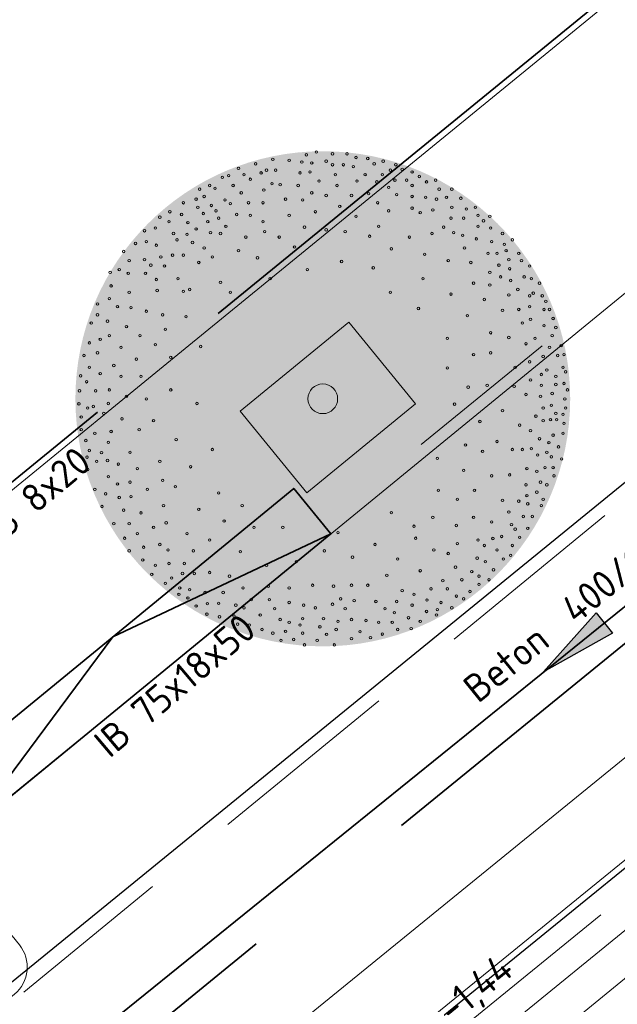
# Model space of a CAD drawing. Header units: metres. Extents: x 92403 to 95147, y 464428 to 465602.
# Tile 542 of 568: x 93410 to 93418, y 465232 to 465244. Entities that reach past the tile are written whole.
import ezdxf
from ezdxf.enums import TextEntityAlignment as Align

# ---------------------------------------------------------------- set-up
doc = ezdxf.new("R2010")
doc.units = ezdxf.units.M
for name, pattern in [('DASHED', [0.75, 0.5, -0.25]), ('RI-DRAINAGE', [19.200000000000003, 6, -1.8, 1.8, -1.8, 2.4, -1.8, 1.8, -1.8]), ('RI-GWA', [18.450000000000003, 6, -1.8, 1.75, -1.8, 1.75, -1.8, 1.75, -1.8]), ('RI-HWA', [7.4, 5, -2.4]), ('VH-OPSLUITBAND_80X200', [14, 8, -2, 2, -2]), ('VH-TROTTOIRBAND', [15, 5, -2, 2, -2, 2, -2])]:
    doc.linetypes.add(name, pattern=pattern)
doc.layers.get('0').update_dxf_attribs({"linetype": 'CONTINUOUS'})
for name, color, linetype, lineweight, true_color in [('B-OI-RI-GWA_TRANSPORTLEIDING-G', 7, 'RI-GWA', 18, 0xff8400), ('N-OI-RI-DRAINAGE_DRAIN_PVC-G', 7, 'RI-DRAINAGE', 18, 0x00ff04), ('N-OI-RI-HWA_TRANSPORTLEIDING-G', 7, 'RI-HWA', 35, 0x007bff), ('N-RO-GR-BOOM-V', 7, 'CONTINUOUS', 18, 0x002600)]:
    doc.layers.add(name, color=color, linetype=linetype, lineweight=lineweight, true_color=true_color)
for name, color, linetype, lineweight in [('B-WE-RI-GWA_STROOMRICHTING-S', 30, 'CONTINUOUS', 25), ('B-WE-VH-VERHARDING_FUNDERING-G', 252, 'CONTINUOUS', 18), ('N-RO-VH-KANTOPSLUITING_ELEMENT_STALENSTRIP-G', 7, 'CONTINUOUS', 9), ('N-RO-VW-MARKERING-G', 7, 'CONTINUOUS', 9), ('N-WE-GW-ONTGRAVING-V', 2, 'CONTINUOUS', 30), ('N-WE-VH-KANTOPSLUITING_INRITBAND-G', 210, 'CONTINUOUS', 35), ('N-WE-VH-KANTOPSLUITING_OPSLUITBAND_80X200-G', 7, 'VH-OPSLUITBAND_80X200', 35), ('N-WE-VH-KANTOPSLUITING_TROTTOIRBAND-G', 7, 'VH-TROTTOIRBAND', 35), ('N-WE-VH-KANTOPSLUITING_TROTTOIRBAND_130 150-T18', 10, 'CONTINUOUS', 18), ('N-WE-VH-KANTOPSLUITING_VOORKANTBAND-G', 50, 'CONTINUOUS', 35), ('V-WE-RI-GWA_STROOMRICHTING-S', 30, 'CONTINUOUS', 25), ('V-WE-RI-VOLSCHUIMEN-G', 130, 'CONTINUOUS-V', 35)]:
    doc.layers.add(name, color=color, linetype=linetype, lineweight=lineweight)
doc.layers.add('N-RO-GR-BOOM-S', color=7, linetype='CONTINUOUS', lineweight=9, true_color=0x005700, transparency=0.3)
doc.styles.add('NLCS-ISO', font='NLCS-ISO.ttf')
doc.styles.add('NLCS-ISO-M200-T18', font='NLCS-ISO.ttf', dxfattribs={"height": 0.36})
doc.linetypes.add('CONTINUOUS-V', pattern='A,3.5,[24,NLCS.SHX,S=0.5,R=0,X=0,Y=0],3.5', length=7)

# ---------------------------------------------------------------- blocks, each defined once
blk = doc.blocks.new('*U301')
at = {"layer": 'N-RO-GR-BOOM-V', "linetype": 'ByBlock', "ltscale": 1.000000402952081, "transparency": 33554567}
h = blk.add_hatch(color=98, dxfattribs=at)
h.dxf.hatch_style = 1
h.set_gradient(color1=(0, 51, 0), color2=(184, 200, 91), rotation=176.99999999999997, centered=1, name='INVCURVED')
edge = h.paths.add_edge_path()
edge.add_arc((0, 0), 2.75, 0, 360)
at = {"color": 0, "lineweight": -2}
for centre, radius in [((-0.07281489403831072, 2.740612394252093), 0.01390007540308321), ((0.1078860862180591, 2.720457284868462), 0.01390007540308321), ((0.2691269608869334, 2.720457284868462), 0.01390007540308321), ((-0.555147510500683, 2.659991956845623), 0.01390007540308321), ((-0.3737515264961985, 2.649566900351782), 0.01390007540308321), ((-0.2333607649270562, 2.630106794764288), 0.01390007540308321), ((-0.1833204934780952, 2.710032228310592), 0.01390007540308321), ((-0.1228551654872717, 2.619681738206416), 0.01390007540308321), ((0.03769070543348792, 2.639836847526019), 0.01390007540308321), ((0.3692075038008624, 2.680147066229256), 0.01390007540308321), ((0.4998682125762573, 2.669722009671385), 0.01390007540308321), ((0.6708391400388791, 2.639836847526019), 0.01390007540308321), ((-0.9367045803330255, 2.559216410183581), 0.01390007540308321), ((-0.7455785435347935, 2.609951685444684), 0.01390007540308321), ((-0.685808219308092, 2.509176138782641), 0.01390007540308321), ((-0.6253428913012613, 2.539061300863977), 0.01390007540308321), ((-0.5245673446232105, 2.539061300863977), 0.01390007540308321), ((-0.2535158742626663, 2.509176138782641), 0.01390007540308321), ((-0.1430102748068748, 2.519601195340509), 0.01390007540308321), ((0.1078860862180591, 2.599526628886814), 0.01390007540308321), ((0.2288167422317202, 2.599526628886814), 0.01390007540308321), ((0.3393223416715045, 2.579371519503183), 0.01390007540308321), ((0.5707585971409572, 2.609951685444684), 0.01390007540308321), ((0.7514595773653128, 2.539061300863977), 0.01390007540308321), ((0.8112299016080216, 2.599526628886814), 0.01390007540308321), ((0.8821202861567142, 2.549486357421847), 0.01390007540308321), ((0.9926258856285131, 2.519601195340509), 0.01390007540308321), ((-1.117405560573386, 2.459135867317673), 0.01390007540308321), ((-1.04721017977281, 2.479290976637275), 0.01390007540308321), ((-0.8762392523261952, 2.489021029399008), 0.01390007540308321), ((-0.806043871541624, 2.438980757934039), 0.01390007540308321), ((-0.0422347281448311, 2.418825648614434), 0.01390007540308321), ((0.1384662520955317, 2.489021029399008), 0.01390007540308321), ((0.3796325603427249, 2.418825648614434), 0.01390007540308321), ((0.4699830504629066, 2.489021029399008), 0.01390007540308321), ((0.600643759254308, 2.409095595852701), 0.01390007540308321), ((0.6611090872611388, 2.489021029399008), 0.01390007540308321), ((0.8014998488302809, 2.428555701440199), 0.01390007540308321), ((0.9321605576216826, 2.428555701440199), 0.01390007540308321), ((1.072551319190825, 2.468865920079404), 0.01390007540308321), ((1.153171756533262, 2.409095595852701), 0.01390007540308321), ((1.253947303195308, 2.428555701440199), 0.01390007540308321), ((-1.368996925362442, 2.328475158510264), 0.01390007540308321), ((-1.25849132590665, 2.36878537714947), 0.01390007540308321), ((-1.198025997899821, 2.338205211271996), 0.01390007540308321), ((-0.9971699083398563, 2.36878537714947), 0.01390007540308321), ((-0.9068194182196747, 2.288164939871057), 0.01390007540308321), ((-0.6552280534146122, 2.318745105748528), 0.01390007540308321), ((-0.5648775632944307, 2.388940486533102), 0.01390007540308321), ((-0.4745270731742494, 2.378515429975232), 0.01390007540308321), ((-0.2736709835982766, 2.36878537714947), 0.01390007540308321), ((-0.1228551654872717, 2.288164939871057), 0.01390007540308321), ((0.1586213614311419, 2.36878537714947), 0.01390007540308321), ((0.7313044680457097, 2.348630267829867), 0.01390007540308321), ((0.9926258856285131, 2.36878537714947), 0.01390007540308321), ((1.293562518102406, 2.328475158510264), 0.01390007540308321), ((1.434648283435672, 2.328475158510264), 0.01390007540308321), ((-1.549697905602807, 2.177659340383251), 0.01390007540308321), ((-1.408612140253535, 2.217969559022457), 0.01390007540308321), ((-1.31826165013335, 2.247854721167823), 0.01390007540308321), ((-1.08752039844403, 2.208239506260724), 0.01390007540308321), ((-0.8261989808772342, 2.177659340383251), 0.01390007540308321), ((-0.6656531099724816, 2.177659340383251), 0.01390007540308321), ((-0.4140617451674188, 2.217969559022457), 0.01390007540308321), ((-0.2236307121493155, 2.208239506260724), 0.01390007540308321), ((0.03769070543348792, 2.25827977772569), 0.01390007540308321), ((0.3191672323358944, 2.25827977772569), 0.01390007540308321), ((0.5102932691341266, 2.278434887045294), 0.01390007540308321), ((0.6103738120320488, 2.177659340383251), 0.01390007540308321), ((0.8216549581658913, 2.268009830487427), 0.01390007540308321), ((0.9926258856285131, 2.247854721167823), 0.01390007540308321), ((1.143441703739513, 2.23812466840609), 0.01390007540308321), ((1.263677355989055, 2.217969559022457), 0.01390007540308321), ((1.374182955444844, 2.23812466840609), 0.01390007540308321), ((1.534728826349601, 2.22769961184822), 0.01390007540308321), ((-1.700513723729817, 2.077578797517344), 0.01390007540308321), ((-1.389152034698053, 2.127619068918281), 0.01390007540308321), ((-1.238336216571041, 2.147774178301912), 0.01390007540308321), ((-1.187600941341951, 2.087308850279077), 0.01390007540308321), ((-1.0270550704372, 2.167929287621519), 0.01390007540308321), ((-0.0825449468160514, 2.077578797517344), 0.01390007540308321), ((0.1885065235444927, 2.137349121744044), 0.01390007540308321), ((0.7313044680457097, 2.087308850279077), 0.01390007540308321), ((0.9926258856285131, 2.117194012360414), 0.01390007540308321), ((1.082976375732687, 2.067153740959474), 0.01390007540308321), ((1.223367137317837, 2.097733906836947), 0.01390007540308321), ((1.434648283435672, 2.127619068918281), 0.01390007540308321), ((1.595194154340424, 2.107463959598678), 0.01390007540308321), ((1.695969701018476, 2.127619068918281), 0.01390007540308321), ((-1.81101932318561, 2.017113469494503), 0.01390007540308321), ((-1.710243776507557, 1.967073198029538), 0.01390007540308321), ((-1.569853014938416, 2.046998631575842), 0.01390007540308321), ((-1.499657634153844, 1.956648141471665), 0.01390007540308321), ((-1.32868670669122, 2.057423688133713), 0.01390007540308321), ((-1.278646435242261, 1.967073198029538), 0.01390007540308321), ((-1.1577157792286, 2.006688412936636), 0.01390007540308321), ((-0.9568596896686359, 2.046998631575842), 0.01390007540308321), ((-0.806043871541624, 2.03726857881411), 0.01390007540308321), ((-0.6656531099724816, 1.967073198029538), 0.01390007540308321), ((-0.3737515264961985, 2.03726857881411), 0.01390007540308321), ((0.3692075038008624, 2.026843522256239), 0.01390007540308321), ((1.424223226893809, 2.006688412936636), 0.01390007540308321), ((1.565308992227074, 2.006688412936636), 0.01390007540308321), ((1.72585486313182, 2.03726857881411), 0.01390007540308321), ((1.786320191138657, 1.976803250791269), 0.01390007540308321), ((1.856515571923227, 2.026843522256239), 0.01390007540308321), ((-1.981990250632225, 1.866297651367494), 0.01390007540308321), ((-1.861059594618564, 1.896877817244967), 0.01390007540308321), ((-1.408612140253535, 1.886452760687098), 0.01390007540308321), ((-1.248066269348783, 1.84614254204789), 0.01390007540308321), ((-1.077095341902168, 1.916337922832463), 0.01390007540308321), ((-0.6454980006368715, 1.856567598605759), 0.01390007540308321), ((-0.2034756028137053, 1.906607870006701), 0.01390007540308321), ((0.03769070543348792, 1.876722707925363), 0.01390007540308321), ((0.2489718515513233, 1.856567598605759), 0.01390007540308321), ((0.6207988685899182, 1.916337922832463), 0.01390007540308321), ((1.34429779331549, 1.906607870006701), 0.01390007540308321), ((1.45480339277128, 1.84614254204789), 0.01390007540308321), ((1.72585486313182, 1.916337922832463), 0.01390007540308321), ((1.866245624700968, 1.896877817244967), 0.01390007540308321), ((-1.961835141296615, 1.746061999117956), 0.01390007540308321), ((-1.660203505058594, 1.836412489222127), 0.01390007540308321), ((-1.619893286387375, 1.766217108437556), 0.01390007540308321), ((-1.509387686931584, 1.825987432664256), 0.01390007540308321), ((-1.13756066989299, 1.836412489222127), 0.01390007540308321), ((-0.856084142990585, 1.796102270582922), 0.01390007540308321), ((-0.4842571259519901, 1.796102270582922), 0.01390007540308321), ((0.5200233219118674, 1.805832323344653), 0.01390007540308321), ((0.9620457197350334, 1.796102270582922), 0.01390007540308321), ((1.213637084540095, 1.836412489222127), 0.01390007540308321), ((1.554883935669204, 1.816257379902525), 0.01390007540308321), ((1.705699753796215, 1.775947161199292), 0.01390007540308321), ((1.876670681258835, 1.746061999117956), 0.01390007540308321), ((1.996906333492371, 1.836412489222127), 0.01390007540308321), ((2.107411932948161, 1.766217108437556), 0.01390007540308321), ((-2.212731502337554, 1.635556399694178), 0.01390007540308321), ((-2.082070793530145, 1.725906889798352), 0.01390007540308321), ((-1.85132954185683, 1.70575178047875), 0.01390007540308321), ((-1.448922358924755, 1.735636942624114), 0.01390007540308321), ((-1.31826165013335, 1.675866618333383), 0.01390007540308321), ((-0.9367045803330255, 1.64528645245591), 0.01390007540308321), ((-0.3139812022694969, 1.685596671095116), 0.01390007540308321), ((0.7611896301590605, 1.665441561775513), 0.01390007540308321), ((1.575039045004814, 1.675866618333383), 0.01390007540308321), ((2.017061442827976, 1.715481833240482), 0.01390007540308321), ((2.037216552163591, 1.64528645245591), 0.01390007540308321), ((-2.152266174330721, 1.534780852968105), 0.01390007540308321), ((-1.981990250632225, 1.545205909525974), 0.01390007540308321), ((-1.800594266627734, 1.57509107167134), 0.01390007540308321), ((-1.669933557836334, 1.595246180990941), 0.01390007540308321), ((-1.549697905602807, 1.595246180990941), 0.01390007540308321), ((-1.227911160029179, 1.57509107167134), 0.01390007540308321), ((-0.7254234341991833, 1.565361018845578), 0.01390007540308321), ((0.2086616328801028, 1.52505080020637), 0.01390007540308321), ((1.133016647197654, 1.604976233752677), 0.01390007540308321), ((1.394338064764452, 1.534780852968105), 0.01390007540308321), ((1.836360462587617, 1.615401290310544), 0.01390007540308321), ((1.937136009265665, 1.615401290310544), 0.01390007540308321), ((2.067796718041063, 1.545205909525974), 0.01390007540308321), ((2.178302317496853, 1.615401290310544), 0.01390007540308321), ((2.208187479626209, 1.534780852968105), 0.01390007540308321), ((-2.262771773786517, 1.434700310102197), 0.01390007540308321), ((-1.91109986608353, 1.484740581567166), 0.01390007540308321), ((-1.76028404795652, 1.475010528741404), 0.01390007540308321), ((-1.378726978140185, 1.514625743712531), 0.01390007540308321), ((-0.1728954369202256, 1.434700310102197), 0.01390007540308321), ((0.5603335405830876, 1.4548554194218), 0.01390007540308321), ((1.645234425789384, 1.514625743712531), 0.01390007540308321), ((1.95729111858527, 1.484740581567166), 0.01390007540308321), ((2.07752677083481, 1.444430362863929), 0.01390007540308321), ((2.298537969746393, 1.475010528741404), 0.01390007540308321), ((-2.363547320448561, 1.404120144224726), 0.01390007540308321), ((-2.162691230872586, 1.394390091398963), 0.01390007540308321), ((-1.971565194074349, 1.394390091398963), 0.01390007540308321), ((-1.85132954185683, 1.324194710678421), 0.01390007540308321), ((-1.610163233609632, 1.333924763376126), 0.01390007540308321), ((-0.585032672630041, 1.333924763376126), 0.01390007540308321), ((1.112861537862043, 1.333924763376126), 0.01390007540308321), ((1.856515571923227, 1.404120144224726), 0.01390007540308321), ((1.976751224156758, 1.354079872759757), 0.01390007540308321), ((2.08725682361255, 1.313769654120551), 0.01390007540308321), ((2.238072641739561, 1.354079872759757), 0.01390007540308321), ((2.318693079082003, 1.333924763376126), 0.01390007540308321), ((-2.353122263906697, 1.253999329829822), 0.01390007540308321), ((-1.840904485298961, 1.203264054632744), 0.01390007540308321), ((-1.549697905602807, 1.193534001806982), 0.01390007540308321), ((-1.479502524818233, 1.213689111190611), 0.01390007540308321), ((-1.13756066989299, 1.293614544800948), 0.01390007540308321), ((1.675814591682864, 1.283884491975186), 0.01390007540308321), ((1.856515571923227, 1.263729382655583), 0.01390007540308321), ((2.167877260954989, 1.213689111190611), 0.01390007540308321), ((2.409043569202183, 1.283884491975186), 0.01390007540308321), ((-2.373277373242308, 1.112913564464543), 0.01390007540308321), ((-2.152266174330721, 1.183108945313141), 0.01390007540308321), ((-1.0270550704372, 1.183108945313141), 0.01390007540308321), ((0.7514595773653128, 1.183108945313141), 0.01390007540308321), ((1.424223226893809, 1.162953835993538), 0.01390007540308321), ((1.796050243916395, 1.103183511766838), 0.01390007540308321), ((2.067796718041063, 1.153223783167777), 0.01390007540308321), ((2.298537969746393, 1.143493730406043), 0.01390007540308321), ((2.338848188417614, 1.173378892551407), 0.01390007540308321), ((2.438928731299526, 1.143493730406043), 0.01390007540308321), ((2.479238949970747, 1.083028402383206), 0.01390007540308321), ((-2.503938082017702, 1.05314324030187), 0.01390007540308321), ((-2.28292688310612, 1.022563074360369), 0.01390007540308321), ((-2.132111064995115, 1.012833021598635), 0.01390007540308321), ((-1.961835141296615, 0.9725228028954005), 0.01390007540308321), ((1.062821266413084, 1.002407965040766), 0.01390007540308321), ((1.996906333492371, 0.9822528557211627), 0.01390007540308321), ((2.178302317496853, 0.992677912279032), 0.01390007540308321), ((2.298537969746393, 1.022563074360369), 0.01390007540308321), ((2.459083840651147, 0.992677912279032), 0.01390007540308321), ((2.519549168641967, 0.992677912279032), 0.01390007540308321), ((-2.503938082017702, 0.9322125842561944), 0.01390007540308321), ((-2.39343248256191, 0.8620172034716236), 0.01390007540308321), ((-1.78043915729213, 0.9322125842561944), 0.01390007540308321), ((-1.519812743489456, 0.9120574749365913), 0.01390007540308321), ((1.605619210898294, 0.922482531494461), 0.01390007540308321), ((2.308963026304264, 0.8821723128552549), 0.01390007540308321), ((2.559859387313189, 0.8919023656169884), 0.01390007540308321), ((-2.574133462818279, 0.8418620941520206), 0.01390007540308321), ((-2.182846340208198, 0.8015518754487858), 0.01390007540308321), ((-1.750553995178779, 0.7716667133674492), 0.01390007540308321), ((2.217917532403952, 0.8418620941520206), 0.01390007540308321), ((2.459083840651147, 0.8119769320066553), 0.01390007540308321), ((2.589744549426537, 0.7918218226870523), 0.01390007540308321), ((-2.474052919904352, 0.6611611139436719), 0.01390007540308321), ((-2.373277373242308, 0.701471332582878), 0.01390007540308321), ((-2.032030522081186, 0.701471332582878), 0.01390007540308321), ((1.384608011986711, 0.6708911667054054), 0.01390007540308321), ((1.866245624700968, 0.7334415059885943), 0.01390007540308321), ((2.067796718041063, 0.681316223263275), 0.01390007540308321), ((2.35900329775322, 0.6708911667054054), 0.01390007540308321), ((2.549434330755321, 0.701471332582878), 0.01390007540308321), ((-2.594288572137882, 0.6208508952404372), 0.01390007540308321), ((-2.2426166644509, 0.5708106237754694), 0.01390007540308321), ((-1.861059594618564, 0.6006957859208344), 0.01390007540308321), ((-1.358571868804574, 0.5805406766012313), 0.01390007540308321), ((2.25822775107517, 0.6111208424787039), 0.01390007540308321), ((2.519549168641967, 0.5708106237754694), 0.01390007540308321), ((2.650209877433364, 0.5909657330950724), 0.01390007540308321), ((-2.654753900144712, 0.4804601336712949), 0.01390007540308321), ((-2.503938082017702, 0.51034529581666), 0.01390007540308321), ((-2.072340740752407, 0.4401499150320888), 0.01390007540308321), ((-1.690088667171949, 0.460305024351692), 0.01390007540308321), ((1.675814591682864, 0.4901901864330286), 0.01390007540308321), ((1.866245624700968, 0.51034529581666), 0.01390007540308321), ((2.449353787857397, 0.4700350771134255), 0.01390007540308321), ((2.609899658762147, 0.4804601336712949), 0.01390007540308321), ((2.680095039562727, 0.4901901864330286), 0.01390007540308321), ((-2.594288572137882, 0.349799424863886), 0.01390007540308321), ((-2.323237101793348, 0.3699545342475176), 0.01390007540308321), ((1.384608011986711, 0.3421543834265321), 0.01390007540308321), ((2.137992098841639, 0.349799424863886), 0.01390007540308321), ((2.298537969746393, 0.4102647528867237), 0.01390007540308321), ((2.489664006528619, 0.3192192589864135), 0.01390007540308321), ((2.67036498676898, 0.349799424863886), 0.01390007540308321), ((-2.690894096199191, 0.2552789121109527), 0.01390007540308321), ((-2.474052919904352, 0.2796040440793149), 0.01390007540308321), ((-2.2426166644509, 0.2490238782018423), 0.01390007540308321), ((-2.021605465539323, 0.2490238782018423), 0.01390007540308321), ((2.308963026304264, 0.2094086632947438), 0.01390007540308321), ((2.429198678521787, 0.2691789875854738), 0.01390007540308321), ((2.589744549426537, 0.2490238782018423), 0.01390007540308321), ((2.700250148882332, 0.2997591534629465), 0.01390007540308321), ((-2.624868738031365, 0.1892535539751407), 0.01390007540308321), ((-2.373277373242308, 0.09890306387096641), 0.01390007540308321), ((-1.690088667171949, 0.09890306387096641), 0.01390007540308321), ((0, 0), 0.165), ((1.615349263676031, 0.1287882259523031), 0.01390007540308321), ((1.826630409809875, 0.1489433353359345), 0.01390007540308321), ((2.127567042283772, 0.138518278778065), 0.01390007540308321), ((2.429198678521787, 0.1489433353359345), 0.01390007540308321), ((2.589744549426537, 0.1586733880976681), 0.01390007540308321), ((2.680095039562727, 0.1690984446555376), 0.01390007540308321), ((2.720405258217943, 0.09890306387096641), 0.01390007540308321), ((-2.704794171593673, 0.08847800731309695), 0.01390007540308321), ((-2.524093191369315, 0.08847800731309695), 0.01390007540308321), ((-2.182846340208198, 0.02801267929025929), 0.01390007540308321), ((-1.961835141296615, -0.00187248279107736), 0.01390007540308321), ((2.25822775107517, 0.04816778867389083), 0.01390007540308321), ((2.419468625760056, 0.02801267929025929), 0.01390007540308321), ((2.549434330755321, 0.05859284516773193), 0.01390007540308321), ((2.690520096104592, -0.00187248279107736), 0.01390007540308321), ((-2.7110492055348, -0.05608277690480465), 0.01390007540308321), ((-2.614443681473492, -0.1026480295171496), 0.01390007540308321), ((-2.550503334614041, -0.0859679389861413), 0.01390007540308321), ((-2.383702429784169, -0.05191275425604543), 0.01390007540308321), ((-1.39888208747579, -0.05191275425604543), 0.01390007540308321), ((1.46453344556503, -0.05955779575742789), 0.01390007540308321), ((2.449353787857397, -0.1026480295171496), 0.01390007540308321), ((2.53970427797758, -0.0720678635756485), 0.01390007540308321), ((2.700250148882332, -0.1026480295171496), 0.01390007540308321), ((-2.685334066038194, -0.2027285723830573), 0.01390007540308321), ((-2.433742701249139, -0.1624183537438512), 0.01390007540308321), ((-2.232886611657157, -0.2228836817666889), 0.01390007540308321), ((1.996906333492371, -0.1325331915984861), 0.01390007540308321), ((2.368733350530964, -0.1929985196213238), 0.01390007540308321), ((2.529974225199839, -0.2326137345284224), 0.01390007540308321), ((2.589744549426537, -0.1624183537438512), 0.01390007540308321), ((2.600169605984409, -0.2326137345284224), 0.01390007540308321), ((2.67036498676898, -0.1728434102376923), 0.01390007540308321), ((-1.881214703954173, -0.2430387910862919), 0.01390007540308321), ((1.746009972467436, -0.2527688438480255), 0.01390007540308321), ((2.188032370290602, -0.2930790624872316), 0.01390007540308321), ((2.449353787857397, -0.2430387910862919), 0.01390007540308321), ((2.680095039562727, -0.2729239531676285), 0.01390007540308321), ((-2.685334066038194, -0.3431193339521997), 0.01390007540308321), ((-2.534518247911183, -0.3834295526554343), 0.01390007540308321), ((-2.353122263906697, -0.3632744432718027), 0.01390007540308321), ((-2.041760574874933, -0.3431193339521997), 0.01390007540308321), ((2.308963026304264, -0.3535443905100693), 0.01390007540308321), ((2.409043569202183, -0.4438948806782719), 0.01390007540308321), ((2.559859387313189, -0.4035846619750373), 0.01390007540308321), ((2.67036498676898, -0.3834295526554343), 0.01390007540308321), ((-2.634598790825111, -0.464049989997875), 0.01390007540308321), ((-2.383702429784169, -0.4842050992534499), 0.01390007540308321), ((-1.630318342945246, -0.4536249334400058), 0.01390007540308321), ((1.585464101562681, -0.5140902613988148), 0.01390007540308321), ((1.937136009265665, -0.4737800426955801), 0.01390007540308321), ((2.318693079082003, -0.5544004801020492), 0.01390007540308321), ((2.513294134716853, -0.4876801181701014), 0.01390007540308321), ((2.62032471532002, -0.5342453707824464), 0.01390007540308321), ((-2.620698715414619, -0.6482259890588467), 0.01390007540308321), ((-2.594288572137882, -0.5745555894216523), 0.01390007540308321), ((-2.460152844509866, -0.5981857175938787), 0.01390007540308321), ((-2.142536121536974, -0.5947106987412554), 0.01390007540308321), ((-1.227911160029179, -0.5641305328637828), 0.01390007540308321), ((1.273407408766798, -0.6621260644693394), 0.01390007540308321), ((1.775895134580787, -0.5842856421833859), 0.01390007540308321), ((2.107411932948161, -0.5641305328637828), 0.01390007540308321), ((2.217917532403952, -0.5641305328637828), 0.01390007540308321), ((2.388888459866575, -0.6245958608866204), 0.01390007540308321), ((2.489664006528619, -0.5947106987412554), 0.01390007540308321), ((2.53970427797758, -0.6447509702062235), 0.01390007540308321), ((2.654379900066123, -0.6683810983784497), 0.01390007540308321), ((-2.514363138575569, -0.6947912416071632), 0.01390007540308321), ((-2.39343248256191, -0.685061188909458), 0.01390007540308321), ((-2.273196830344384, -0.7253714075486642), 0.01390007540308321), ((-2.061915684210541, -0.7754116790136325), 0.01390007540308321), ((-1.81101932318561, -0.6947912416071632), 0.01390007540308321), ((-1.469077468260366, -0.7552565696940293), 0.01390007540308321), ((2.268652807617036, -0.7754116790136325), 0.01390007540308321), ((2.469508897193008, -0.7649866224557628), 0.01390007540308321), ((2.559859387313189, -0.7649866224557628), 0.01390007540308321), ((-2.614443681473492, -0.7851417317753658), 0.01390007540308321), ((-2.383702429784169, -0.8657621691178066), 0.01390007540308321), ((1.565308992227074, -0.7955667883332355), 0.01390007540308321), ((1.876670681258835, -0.855337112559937), 0.01390007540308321), ((2.07752677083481, -0.8456070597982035), 0.01390007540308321), ((2.379158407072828, -0.8052968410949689), 0.01390007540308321), ((2.569589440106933, -0.855337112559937), 0.01390007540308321), ((-2.28292688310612, -0.946382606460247), 0.01390007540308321), ((-2.142536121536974, -0.9262274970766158), 0.01390007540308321), ((-1.78043915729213, -0.9060723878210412), 0.01390007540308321), ((-1.640048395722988, -0.976267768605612), 0.01390007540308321), ((2.25822775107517, -0.9561126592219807), 0.01390007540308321), ((2.419468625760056, -0.9262274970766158), 0.01390007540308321), ((2.489664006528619, -0.9561126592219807), 0.01390007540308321), ((-2.534518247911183, -1.006152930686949), 0.01390007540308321), ((-2.413587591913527, -1.056193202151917), 0.01390007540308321), ((-2.262771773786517, -1.096503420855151), 0.01390007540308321), ((-2.132111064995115, -1.08677336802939), 0.01390007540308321), ((-1.95141008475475, -1.006152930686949), 0.01390007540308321), ((-1.1577157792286, -1.046463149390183), 0.01390007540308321), ((1.283832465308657, -1.016577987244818), 0.01390007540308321), ((1.685544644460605, -1.016577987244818), 0.01390007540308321), ((2.268652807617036, -1.07634831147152), 0.01390007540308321), ((2.379158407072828, -1.036733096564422), 0.01390007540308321), ((-2.453897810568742, -1.197278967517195), 0.01390007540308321), ((-1.770709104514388, -1.186853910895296), 0.01390007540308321), ((-0.8963943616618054, -1.186853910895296), 0.01390007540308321), ((1.495113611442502, -1.116658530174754), 0.01390007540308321), ((1.996906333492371, -1.127083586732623), 0.01390007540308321), ((2.178302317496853, -1.136813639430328), 0.01390007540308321), ((2.278382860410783, -1.166698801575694), 0.01390007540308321), ((2.429198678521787, -1.186853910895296), 0.01390007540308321), ((2.449353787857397, -1.116658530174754), 0.01390007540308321), ((-2.212731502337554, -1.237589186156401), 0.01390007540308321), ((-2.021605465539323, -1.267474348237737), 0.01390007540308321), ((-1.378726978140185, -1.227164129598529), 0.01390007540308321), ((0.7611896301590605, -1.265389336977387), 0.01390007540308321), ((1.223367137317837, -1.317514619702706), 0.01390007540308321), ((1.675814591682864, -1.317514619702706), 0.01390007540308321), ((2.067796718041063, -1.257744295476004), 0.01390007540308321), ((2.228342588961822, -1.307784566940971), 0.01390007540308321), ((2.328423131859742, -1.307784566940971), 0.01390007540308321), ((-2.323237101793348, -1.387710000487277), 0.01390007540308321), ((-2.152266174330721, -1.387710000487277), 0.01390007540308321), ((-1.881214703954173, -1.42802021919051), 0.01390007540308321), ((-1.740823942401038, -1.377979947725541), 0.01390007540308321), ((-1.097250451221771, -1.357824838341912), 0.01390007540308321), ((-0.7657336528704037, -1.42802021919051), 0.01390007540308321), ((-0.4446419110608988, -1.42802021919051), 0.01390007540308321), ((1.012780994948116, -1.415510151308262), 0.01390007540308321), ((1.484688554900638, -1.407865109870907), 0.01390007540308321), ((1.876670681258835, -1.368249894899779), 0.01390007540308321), ((2.097681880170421, -1.398135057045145), 0.01390007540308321), ((-2.061915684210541, -1.498215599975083), 0.01390007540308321), ((-1.509387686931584, -1.498215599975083), 0.01390007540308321), ((0.1683514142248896, -1.48640053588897), 0.01390007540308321), ((1.98717628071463, -1.528795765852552), 0.01390007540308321), ((2.137992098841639, -1.448175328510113), 0.01390007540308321), ((2.188032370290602, -1.538525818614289), 0.01390007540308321), ((2.278382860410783, -1.438445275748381), 0.01390007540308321), ((-2.203001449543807, -1.548950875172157), 0.01390007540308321), ((-1.991720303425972, -1.649031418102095), 0.01390007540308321), ((-1.81101932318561, -1.619146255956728), 0.01390007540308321), ((-1.25849132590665, -1.56910598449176), 0.01390007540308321), ((0.5804886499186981, -1.619146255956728), 0.01390007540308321), ((1.032936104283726, -1.548950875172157), 0.01390007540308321), ((1.495113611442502, -1.608721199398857), 0.01390007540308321), ((1.72585486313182, -1.56910598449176), 0.01390007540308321), ((1.796050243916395, -1.628876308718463), 0.01390007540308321), ((1.890570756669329, -1.552425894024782), 0.01390007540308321), ((2.107411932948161, -1.628876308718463), 0.01390007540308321), ((-2.152266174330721, -1.689341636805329), 0.01390007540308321), ((-1.720668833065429, -1.679611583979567), 0.01390007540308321), ((-1.439192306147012, -1.689341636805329), 0.01390007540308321), ((-0.9165494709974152, -1.699071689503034), 0.01390007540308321), ((0.01753559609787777, -1.689341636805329), 0.01390007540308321), ((0.329592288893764, -1.75953701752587), 0.01390007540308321), ((1.233792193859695, -1.679611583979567), 0.01390007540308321), ((1.394338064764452, -1.719226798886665), 0.01390007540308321), ((1.937136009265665, -1.679611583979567), 0.01390007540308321), ((2.08725682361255, -1.739381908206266), 0.01390007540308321), ((-2.001450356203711, -1.790117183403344), 0.01390007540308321), ((-1.861059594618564, -1.849887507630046), 0.01390007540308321), ((-1.710243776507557, -1.829732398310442), 0.01390007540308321), ((-1.539272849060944, -1.829732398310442), 0.01390007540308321), ((-0.6253428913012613, -1.849887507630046), 0.01390007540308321), ((-0.2938260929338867, -1.80957728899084), 0.01390007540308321), ((0.8313850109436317, -1.779692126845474), 0.01390007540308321), ((1.474958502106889, -1.870042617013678), 0.01390007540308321), ((1.716124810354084, -1.76996207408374), 0.01390007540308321), ((1.806475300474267, -1.80957728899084), 0.01390007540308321), ((2.007331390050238, -1.779692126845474), 0.01390007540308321), ((-1.901369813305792, -1.950663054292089), 0.01390007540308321), ((-1.559427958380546, -1.940237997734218), 0.01390007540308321), ((-1.428767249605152, -1.940237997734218), 0.01390007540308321), ((-1.25849132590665, -1.930507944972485), 0.01390007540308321), ((-1.037480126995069, -1.970818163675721), 0.01390007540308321), ((0.7111493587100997, -1.960393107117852), 0.01390007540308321), ((1.082976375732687, -1.910352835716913), 0.01390007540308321), ((1.655659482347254, -1.920082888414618), 0.01390007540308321), ((1.735584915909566, -1.970818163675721), 0.01390007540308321), ((1.896825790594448, -1.899927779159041), 0.01390007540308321), ((-1.750553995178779, -2.050743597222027), 0.01390007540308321), ((-1.680358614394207, -1.990973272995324), 0.01390007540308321), ((-0.6051877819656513, -2.081323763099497), 0.01390007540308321), ((-0.113125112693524, -2.070898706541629), 0.01390007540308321), ((0.1183111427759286, -2.081323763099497), 0.01390007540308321), ((0.3191672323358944, -2.070898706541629), 0.01390007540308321), ((0.4998682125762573, -2.070898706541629), 0.01390007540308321), ((1.333872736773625, -2.020858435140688), 0.01390007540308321), ((1.545153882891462, -2.01043337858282), 0.01390007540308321), ((1.735584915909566, -2.061168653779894), 0.01390007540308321), ((1.846785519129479, -2.01043337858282), 0.01390007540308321), ((-1.599738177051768, -2.171674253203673), 0.01390007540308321), ((-1.590008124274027, -2.101478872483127), 0.01390007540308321), ((-1.479502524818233, -2.120938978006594), 0.01390007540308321), ((-1.308531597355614, -2.15151914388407), 0.01390007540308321), ((-1.107675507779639, -2.15151914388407), 0.01390007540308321), ((-0.8866643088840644, -2.101478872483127), 0.01390007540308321), ((-0.3737515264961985, -2.101478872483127), 0.01390007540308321), ((0.8821202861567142, -2.131364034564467), 0.01390007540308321), ((1.012780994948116, -2.171674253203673), 0.01390007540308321), ((1.203212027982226, -2.111208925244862), 0.01390007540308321), ((1.384608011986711, -2.111208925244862), 0.01390007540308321), ((1.484688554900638, -2.191829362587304), 0.01390007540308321), ((1.635504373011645, -2.141094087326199), 0.01390007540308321), ((-1.499657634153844, -2.211984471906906), 0.01390007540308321), ((-1.408612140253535, -2.302334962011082), 0.01390007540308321), ((-1.284206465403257, -2.275924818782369), 0.01390007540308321), ((-1.1577157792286, -2.271754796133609), 0.01390007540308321), ((-0.9665897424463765, -2.291909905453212), 0.01390007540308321), ((-0.7963138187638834, -2.231444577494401), 0.01390007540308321), ((-0.5947627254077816, -2.231444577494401), 0.01390007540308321), ((-0.3737515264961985, -2.262024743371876), 0.01390007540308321), ((-0.213205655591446, -2.291909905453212), 0.01390007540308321), ((0.1078860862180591, -2.282179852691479), 0.01390007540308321), ((0.1989315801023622, -2.221714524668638), 0.01390007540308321), ((0.3490523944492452, -2.241869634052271), 0.01390007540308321), ((0.5902187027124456, -2.251599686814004), 0.01390007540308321), ((0.8216549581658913, -2.251599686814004), 0.01390007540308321), ((0.9926258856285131, -2.291909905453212), 0.01390007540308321), ((1.157341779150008, -2.235614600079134), 0.01390007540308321), ((1.313717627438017, -2.262024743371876), 0.01390007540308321), ((1.565308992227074, -2.221714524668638), 0.01390007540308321), ((-1.288376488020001, -2.392685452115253), 0.01390007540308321), ((-0.9867448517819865, -2.412840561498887), 0.01390007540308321), ((-0.8762392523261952, -2.321795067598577), 0.01390007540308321), ((-0.6955382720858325, -2.402415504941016), 0.01390007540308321), ((-0.5349924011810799, -2.332220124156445), 0.01390007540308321), ((-0.0825449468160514, -2.321795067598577), 0.01390007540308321), ((0.2489718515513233, -2.332220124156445), 0.01390007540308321), ((0.6909942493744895, -2.332220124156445), 0.01390007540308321), ((0.7952448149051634, -2.376005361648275), 0.01390007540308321), ((1.153171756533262, -2.362105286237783), 0.01390007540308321), ((1.263677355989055, -2.402415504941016), 0.01390007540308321), ((1.273407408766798, -2.341950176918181), 0.01390007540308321), ((1.434648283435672, -2.321795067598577), 0.01390007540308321), ((-1.147985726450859, -2.42257061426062), 0.01390007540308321), ((-0.9464346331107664, -2.503191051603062), 0.01390007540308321), ((-0.8164689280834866, -2.512921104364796), 0.01390007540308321), ((-0.4745270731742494, -2.452455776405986), 0.01390007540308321), ((-0.3737515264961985, -2.483035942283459), 0.01390007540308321), ((-0.2535158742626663, -2.512921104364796), 0.01390007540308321), ((-0.2236307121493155, -2.442725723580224), 0.01390007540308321), ((0.007805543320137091, -2.442725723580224), 0.01390007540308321), ((0.1683514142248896, -2.47261088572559), 0.01390007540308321), ((0.3191672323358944, -2.452455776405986), 0.01390007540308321), ((0.4797131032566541, -2.462880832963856), 0.01390007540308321), ((0.6207988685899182, -2.483035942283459), 0.01390007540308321), ((0.7716146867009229, -2.483035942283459), 0.01390007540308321), ((0.9523156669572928, -2.432300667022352), 0.01390007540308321), ((1.082976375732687, -2.47261088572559), 0.01390007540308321), ((-0.6753831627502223, -2.562961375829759), 0.01390007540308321), ((-0.555147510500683, -2.603271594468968), 0.01390007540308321), ((-0.4140617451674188, -2.583116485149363), 0.01390007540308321), ((-0.2236307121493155, -2.603271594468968), 0.01390007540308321), ((-0.03250467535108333, -2.533076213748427), 0.01390007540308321), ((0.04186072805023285, -2.61717166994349), 0.01390007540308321), ((0.1481963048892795, -2.562961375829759), 0.01390007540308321), ((0.4136877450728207, -2.587286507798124), 0.01390007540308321), ((0.6611090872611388, -2.613696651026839), 0.01390007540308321), ((0.8313850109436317, -2.562961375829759), 0.01390007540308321), ((0.9822008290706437, -2.553231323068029), 0.01390007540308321), ((-0.4647970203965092, -2.683892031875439), 0.01390007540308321), ((-0.3237112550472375, -2.673466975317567), 0.01390007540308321), ((-0.2034756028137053, -2.733932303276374), 0.01390007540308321), ((-0.06238983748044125, -2.683892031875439), 0.01390007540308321), ((0.1280411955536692, -2.733932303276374), 0.01390007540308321), ((0.3191672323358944, -2.663736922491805), 0.01390007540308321), ((0.5304483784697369, -2.653311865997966), 0.01390007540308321)]:
    blk.add_circle(centre, radius, dxfattribs=at)
blk = doc.blocks.new('*U404')
at = {"ltscale": 0.1, "style": 'NLCS-ISO'}
for tag, p in [('MAT', (-1, 0.5000000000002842)), ('BOBL', (-90.7995278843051, 1.13686837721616e-13))]:
    blk.add_attdef(tag, text='', height=1.8, dxfattribs=at).set_placement(p, align=Align.BOTTOM_RIGHT)
for tag, p in [('DIA', (1, 0.5000000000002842)), ('BOBR', (91.23615058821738, 0))]:
    blk.add_attdef(tag, text='', height=1.8, dxfattribs=at).set_placement(p, align=Align.BOTTOM_LEFT)
blk.add_attdef('JVA', text='', height=1.8, dxfattribs=at).set_placement((0, -0.9999999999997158), align=Align.TOP_CENTER)
blk = doc.blocks.new('*U437')
at = {"ltscale": 0.1}
blk.add_hatch(color=256, dxfattribs=at).paths.add_polyline_path([(-2.500000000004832, 3.0616169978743e-16), (2.500000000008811, 0.8333333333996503), (2.500000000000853, -0.8333333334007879)])
at = {"ltscale": 0.1, "flags": 128}
blk.add_lwpolyline([(-2.500000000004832, 3.0616169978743e-16), (2.500000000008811, 0.8333333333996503), (2.500000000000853, -0.8333333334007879)], close=True, dxfattribs=at)
at = {"ltscale": 0.1, "style": 'NLCS-ISO'}
for tag, p in [('MAT', (-1, 0.5000000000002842)), ('BOBL', (-54.54826329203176, 1.13686837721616e-13))]:
    blk.add_attdef(tag, text='', height=1.8, dxfattribs=at).set_placement(p, align=Align.BOTTOM_RIGHT)
for tag, p in [('DIA', (1, 0.5000000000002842)), ('BOBR', (54.29751704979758, 0))]:
    blk.add_attdef(tag, text='', height=1.8, dxfattribs=at).set_placement(p, align=Align.BOTTOM_LEFT)
blk.add_attdef('JVA', text='', height=1.8, dxfattribs=at).set_placement((0, -0.9999999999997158), align=Align.TOP_CENTER)

msp = doc.modelspace()

# ---------------------------------------------------------------- linework, layer by layer
at = {"layer": 'B-OI-RI-GWA_TRANSPORTLEIDING-G'}
msp.add_lwpolyline([(93446.04334380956, 465256.115521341), (93414.92861935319, 465230.7843013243), (93385.545, 465207.335), (93345.02, 465172.545), (93309.939, 465138.03), (93281.489, 465106.16), (93272.55, 465095.75), (93246.12, 465056.88), (93231.409, 465035.78), (93221.1, 465020.839), (93190.047, 464975.644), (93154.17, 464931), (93110.8, 464886.38), (93068.919, 464854.632), (93060.95801684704, 464850.6229944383)], dxfattribs=at)
at = {"layer": 'B-WE-VH-VERHARDING_FUNDERING-G', "lineweight": 13, "flags": 128}
for points in [[(93445.82237110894, 465256.3869454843), (93414.70896970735, 465231.0568025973), (93385.32177920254, 465207.6046513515), (93344.78300294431, 465172.8028246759), (93309.68545092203, 465138.2715397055), (93281.22565751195, 465106.3905690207), (93272.2716391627, 465095.963079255), (93245.83172131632, 465057.0784933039), (93231.12140404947, 465035.9794725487), (93220.81172440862, 465021.0374875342), (93189.76596008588, 464975.8530184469), (93153.90751807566, 464931.2321113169), (93110.56747130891, 464886.6429278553), (93068.73303508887, 464854.9302256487), (93060.80058060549, 464850.9356005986)], [(93446.26431651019, 465255.8440971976), (93415.14826899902, 465230.5118000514), (93385.76822079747, 465207.0653486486), (93345.2569970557, 465172.287175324), (93310.19254907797, 465137.7884602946), (93281.75234248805, 465105.9294309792), (93272.8283608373, 465095.536920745), (93246.40827868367, 465056.6815066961), (93231.69659595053, 465035.5805274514), (93221.3882755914, 465020.6405124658), (93190.32803991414, 464975.434981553), (93154.43248192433, 464930.7678886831), (93111.0325286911, 464886.1170721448), (93069.10496491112, 464854.3337743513), (93061.11541939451, 464850.3103994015)]]:
    msp.add_lwpolyline(points, dxfattribs=at)
at = {"layer": 'N-OI-RI-DRAINAGE_DRAIN_PVC-G', "flags": 128}
msp.add_lwpolyline([(93383.66051500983, 465207.1394396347), (93424.14090330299, 465240.0342657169)], dxfattribs=at)
at = {"layer": 'N-OI-RI-HWA_TRANSPORTLEIDING-G', "flags": 128}
msp.add_lwpolyline([(93386.17693712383, 465210.6024475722), (93423.42016690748, 465240.9212042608)], dxfattribs=at)
at = {"layer": 'N-RO-VH-KANTOPSLUITING_ELEMENT_STALENSTRIP-G', "color": 30, "flags": 128}
msp.add_lwpolyline([(93414.19924747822, 465240.4115384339), (93412.80589740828, 465239.2719878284), (93413.66035127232, 465238.2272309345), (93415.0537013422, 465239.3667815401)], close=True, dxfattribs=at)
at = {"layer": 'N-RO-VW-MARKERING-G', "linetype": 'DASHED', "ltscale": 5, "flags": 128}
for points in [[(93449.38719494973, 465264.0810110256), (93430.12781807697, 465248.2985396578), (93410.02980384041, 465231.8288305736)], [(93424.90760957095, 465237.8661013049), (93413.2963589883, 465228.3698462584)]]:
    msp.add_lwpolyline(points, dxfattribs=at)
at = {"layer": 'N-WE-GW-ONTGRAVING-V', "flags": 128}
msp.add_lwpolyline([(93385.16169789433, 465211.8390919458), (93422.41004249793, 465242.1620300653), (93457.87698508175, 465271.0347568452), (93477.13237585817, 465266.7369622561), (93481.972586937, 465270.4562719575), (93481.927, 465270.04), (93483.43152708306, 465267.5417093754), (93477.89567312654, 465263.287854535), (93458.69407321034, 465267.5736430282), (93425.22364279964, 465240.3262255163), (93425.63006511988, 465239.8269807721), (93388.93914888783, 465210.0115229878)], dxfattribs=at)
at = {"layer": 'N-WE-VH-KANTOPSLUITING_INRITBAND-G', "flags": 128}
for points in [[(93409.32497151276, 465233.8989144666), (93408.84959586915, 465234.4790161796), (93413.49040957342, 465238.2820213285), (93413.96578521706, 465237.7019196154), (93409.32497151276, 465233.8989144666)], [(93413.96578521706, 465237.7019196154), (93411.17000272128, 465236.380518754), (93409.32497151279, 465233.8989144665)]]:
    msp.add_lwpolyline(points, dxfattribs=at)
at = {"layer": 'N-WE-VH-KANTOPSLUITING_OPSLUITBAND_80X200-G', "flags": 128}
msp.add_lwpolyline([(93451.252, 465272.148), (93439.725, 465262.735), (93436.208, 465259.863), (93425.117, 465250.807), (93420.444, 465246.991), (93412.049, 465240.136), (93407.38399999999, 465236.326), (93403.054, 465232.79), (93401.25299999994, 465231.3199999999), (93400.3289999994, 465230.5649999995), (93399.68368765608, 465230.03808318), (93398.0745131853, 465232.0090554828), (93373.5698526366, 465212.0732992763)], dxfattribs=at)
at = {"layer": 'N-WE-VH-KANTOPSLUITING_TROTTOIRBAND-G', "lineweight": 15, "flags": 128}
msp.add_lwpolyline([(93422.09326441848, 465244.5427516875), (93413.8707100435, 465237.8179400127)], dxfattribs=at)
at = {"layer": 'N-WE-VH-KANTOPSLUITING_VOORKANTBAND-G', "linetype": 'Continuous', "lineweight": 15}
msp.add_lwpolyline([(93373.62033927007, 465212.0112420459), (93398.06305361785, 465231.8966019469), (93399.67231861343, 465229.9255187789), (93400.37961885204, 465230.5030505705), (93401.30358590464, 465231.2580236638), (93403.10460133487, 465232.7280362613), (93407.43460475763, 465236.2640390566), (93412.09959870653, 465240.0740341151), (93420.4946005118, 465246.9290355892), (93425.16759723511, 465250.7450329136), (93436.2586004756, 465259.8010355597), (93439.77560045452, 465262.6730355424), (93451.30260045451, 465272.0860355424), (93451.252, 465272.148)], dxfattribs=at)
msp.add_lwpolyline([(93381.61730522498, 465208.6620316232), (93409.90921985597, 465231.8005587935, 0.4142135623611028), (93409.97266972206, 465232.4337839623), (93409.18131513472, 465233.4013881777, -0.4142135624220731), (93409.22361504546, 465233.8235382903), (93447.46333363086, 465265.0978715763, -0.4142135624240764), (93447.88548374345, 465265.0555716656), (93448.67683833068, 465264.0879674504, 0.4142135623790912), (93449.31006349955, 465264.0245175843), (93453.65289746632, 465267.5763020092)], format="xyb", dxfattribs=at)
at = {"layer": 'V-WE-RI-VOLSCHUIMEN-G', "flags": 128}
msp.add_lwpolyline([(93407.35065421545, 465228.3842744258), (93426.81836237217, 465244.1039263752), (93458.55697053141, 465269.8750024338)], dxfattribs=at)

# ---------------------------------------------------------------- block references
at = {"layer": 'B-WE-RI-GWA_STROOMRICHTING-S'}
ref = msp.add_blockref('*U404', (93430.4859815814, 465243.4499113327), dxfattribs=dict(at, xscale=0.2, yscale=0.2, zscale=0.2, rotation=39.14983581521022))
ref.add_attrib('BOBL', '-1,44', dxfattribs={"layer": '0', "ltscale": 0.1, "height": 0.36, "rotation": 39.14983581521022, "style": 'NLCS-ISO'}).set_placement((93416.40301925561, 465231.9846445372), align=Align.BOTTOM_RIGHT)
at = {"layer": 'N-RO-GR-BOOM-S', "xscale": 1.15355493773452, "yscale": 1.15355493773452, "zscale": 1.15355493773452}
msp.add_blockref('*U301', (93413.86390276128, 465239.4305761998), dxfattribs=at)
at = {"layer": 'V-WE-RI-GWA_STROOMRICHTING-S'}
ref = msp.add_blockref('*U437', (93417.08450829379, 465236.2441004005), dxfattribs=dict(at, xscale=0.2, yscale=0.2, zscale=0.2, rotation=38.91994406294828))
ref.add_attrib('MAT', 'Beton', dxfattribs={"layer": '0', "ltscale": 0.1, "height": 0.36, "rotation": 38.91994406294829, "style": 'NLCS-ISO'}).set_placement((93416.86607999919, 465236.1962560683), align=Align.BOTTOM_RIGHT)
ref.add_attrib('DIA', '400/600', dxfattribs={"layer": '0', "ltscale": 0.1, "height": 0.36, "rotation": 38.91994406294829, "style": 'NLCS-ISO'}).set_placement((93417.1772898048, 465236.4475496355), align=Align.BOTTOM_LEFT)

# ---------------------------------------------------------------- texts
at = {"layer": 'N-WE-VH-KANTOPSLUITING_TROTTOIRBAND_130 150-T18', "char_height": 0.36, "attachment_point": 1, "style": 'NLCS-ISO-M200-T18'}
for s, insert, width, rotation in [('OB 8x20', (93409.33609241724, 465237.7040381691), 4.669349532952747, 40.03097772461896), ('IB 75x18x50', (93410.8961779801, 465235.0884704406), 4.669349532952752, 40.2508435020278)]:
    msp.add_mtext(s, dxfattribs=dict(at, insert=insert, width=width, rotation=rotation))

doc.saveas('drawing.dxf')
